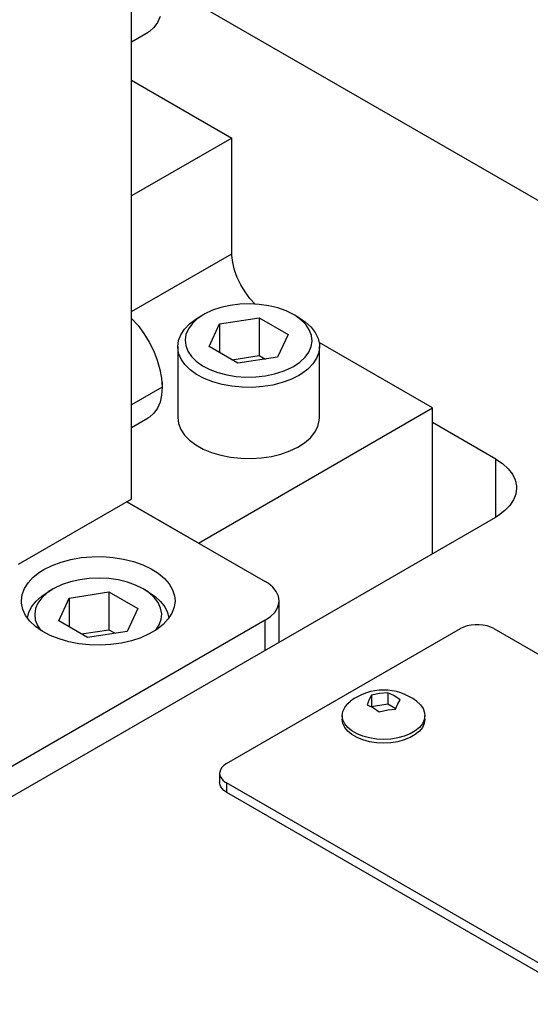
# Model space of a CAD drawing. Header units: inches. Extents: x 3 to 289, y 4 to 291.
# Tile 443 of 634: x 43.02 to 45.72, y 273.54 to 278.75. Entities that reach past the tile are written whole.
import ezdxf

# ---------------------------------------------------------------- set-up
doc = ezdxf.new("R2010")
doc.units = ezdxf.units.IN
doc.header["$LTSCALE"] = 0.5
doc.header["$MEASUREMENT"] = 0
doc.layers.add('DIE', color=7, linetype='Continuous')

msp = doc.modelspace()

# ---------------------------------------------------------------- linework, layer by layer
at = {"layer": 'DIE', "color": 9, "linetype": 'Continuous'}
for p, q in [((43.6158, 276.2146), (43.6158, 279.7623)), ((43.7525, 278.7363), (43.7336, 278.7096)), ((43.7663, 278.7687), (43.7525, 278.7363)), ((43.6158, 278.6347), (43.7041, 278.6857)), ((43.7101, 278.6893), (43.7041, 278.6857)), ((43.7336, 278.7096), (43.7101, 278.6893)), ((43.6158, 278.4314), (44.1461, 278.1252)), ((44.1461, 278.1252), (43.6158, 277.8191)), ((44.1461, 277.5129), (44.1461, 278.1252)), ((44.1463, 277.5034), (44.1461, 277.5129)), ((44.1504, 277.4658), (44.1463, 277.5034)), ((44.1597, 277.4265), (44.1504, 277.4658)), ((44.174, 277.3867), (44.1597, 277.4265)), ((44.1928, 277.3476), (44.174, 277.3867)), ((44.2156, 277.3105), (44.1928, 277.3476)), ((44.2416, 277.2764), (44.2156, 277.3105)), ((44.2701, 277.2465), (44.2416, 277.2764)), ((43.6158, 277.1705), (43.6499, 277.1325)), ((43.6499, 277.1325), (43.6812, 277.0903)), ((43.6812, 277.0903), (43.709, 277.045)), ((43.709, 277.045), (43.7327, 276.9976)), ((45.2068, 276.6964), (44.6078, 277.0422)), ((43.7327, 276.9976), (43.7518, 276.9491)), ((43.7518, 276.9491), (43.7658, 276.9007)), ((43.7658, 276.9007), (43.7745, 276.8535)), ((43.7745, 276.8535), (43.7775, 276.8084)), ((43.7775, 276.8066), (43.7747, 276.7649)), ((43.7775, 276.8323), (43.7775, 276.8066)), ((43.7775, 276.8084), (43.7775, 276.8066)), ((43.7747, 276.7649), (43.7663, 276.7275)), ((43.7663, 276.7275), (43.7525, 276.695)), ((43.7101, 276.6481), (43.7041, 276.6444)), ((43.7336, 276.6684), (43.7101, 276.6481)), ((43.7525, 276.695), (43.7336, 276.6684)), ((43.9693, 275.9819), (45.2068, 276.6964)), ((45.2068, 275.9256), (45.2068, 276.6964)), ((43.6158, 276.5934), (43.7041, 276.6444)), ((43.6158, 276.2146), (43.0148, 275.8676)), ((43.591, 276.2003), (44.3229, 275.7778)), ((43.9693, 275.9819), (43.591, 276.2003)), ((43.1518, 275.8416), (43.1948, 275.8632)), ((43.1948, 275.8632), (43.2426, 275.8811)), ((43.2426, 275.8811), (43.2943, 275.8949)), ((43.2943, 275.8949), (43.3488, 275.9044)), ((43.3488, 275.9044), (43.4051, 275.9095)), ((43.4051, 275.9095), (43.4621, 275.9099)), ((43.4621, 275.9099), (43.5186, 275.9058)), ((43.5186, 275.9058), (43.5735, 275.8971)), ((43.5735, 275.8971), (43.6258, 275.884)), ((43.6258, 275.884), (43.6745, 275.8669)), ((43.6745, 275.8669), (43.7185, 275.846)), ((43.0951, 275.8006), (43.1288, 275.8272)), ((43.1288, 275.8272), (43.1518, 275.8416)), ((43.7185, 275.846), (43.757, 275.8218)), ((43.757, 275.8218), (43.7892, 275.7946)), ((43.0487, 275.7407), (43.0683, 275.7716)), ((43.0683, 275.7716), (43.0951, 275.8006)), ((43.7892, 275.7946), (43.8146, 275.7652)), ((43.8146, 275.7652), (43.8326, 275.734)), ((44.3376, 275.7685), (44.3229, 275.7778)), ((44.3626, 275.7479), (44.3376, 275.7685)), ((43.0328, 275.6758), (43.0368, 275.7086)), ((43.0368, 275.7086), (43.0487, 275.7407)), ((43.8326, 275.734), (43.8428, 275.7016)), ((44.381, 275.7251), (44.3626, 275.7479)), ((44.3923, 275.7008), (44.381, 275.7251)), ((43.0334, 275.6632), (43.0328, 275.6758)), ((43.0404, 275.6305), (43.0334, 275.6632)), ((43.8453, 275.6758), (43.8413, 275.6429)), ((43.8428, 275.7016), (43.8453, 275.6758)), ((44.3876, 275.6384), (44.3952, 275.6632)), ((44.3961, 275.6758), (44.3923, 275.7008)), ((44.3952, 275.6632), (44.3961, 275.6758)), ((44.3961, 275.4576), (44.3961, 275.6758)), ((43.0553, 275.5988), (43.0404, 275.6305)), ((43.8294, 275.6108), (43.8098, 275.5799)), ((43.8413, 275.6429), (43.8294, 275.6108)), ((44.3509, 275.593), (44.3727, 275.6148)), ((44.3727, 275.6148), (44.3876, 275.6384)), ((44.3229, 275.5737), (41.4873, 273.9366)), ((43.0777, 275.5685), (43.0553, 275.5988)), ((43.1072, 275.5404), (43.0777, 275.5685)), ((43.7829, 275.5509), (43.7493, 275.5243)), ((43.8098, 275.5799), (43.7829, 275.5509)), ((44.3229, 275.5737), (44.3509, 275.593)), ((43.1433, 275.5149), (43.1072, 275.5404)), ((43.1852, 275.4926), (43.1433, 275.5149)), ((43.7095, 275.5008), (43.6645, 275.4806)), ((43.7493, 275.5243), (43.7095, 275.5008)), ((43.232, 275.4739), (43.1852, 275.4926)), ((43.283, 275.4592), (43.232, 275.4739)), ((43.337, 275.4487), (43.283, 275.4592)), ((43.393, 275.4427), (43.337, 275.4487)), ((43.562, 275.4522), (43.5066, 275.4445)), ((43.615, 275.4643), (43.562, 275.4522)), ((43.6645, 275.4806), (43.615, 275.4643)), ((43.4499, 275.4413), (43.393, 275.4427)), ((43.5066, 275.4445), (43.4499, 275.4413))]:
    msp.add_line(p, q, dxfattribs=at)
at = {"layer": 'DIE', "color": 254, "linetype": 'Continuous'}
for p, q in [((43.6158, 279.0355), (48.8873, 275.9921)), ((45.5427, 276.4257), (45.2068, 276.6196)), ((45.5427, 276.4257), (45.5784, 276.4018)), ((45.5784, 276.4018), (45.6078, 276.3751)), ((45.6078, 276.3751), (45.6301, 276.3463)), ((45.6301, 276.3463), (45.6449, 276.3158)), ((45.6449, 276.3158), (45.6519, 276.2845)), ((45.6519, 276.2845), (45.6525, 276.2726)), ((45.6485, 276.2411), (45.6366, 276.2102)), ((45.6525, 276.2726), (45.6485, 276.2411)), ((45.617, 276.1807), (45.5903, 276.1532)), ((45.6366, 276.2102), (45.617, 276.1807)), ((45.5568, 276.1282), (45.5427, 276.1195)), ((45.5903, 276.1532), (45.5568, 276.1282)), ((41.6245, 273.8574), (45.5427, 276.1195))]:
    msp.add_line(p, q, dxfattribs=at)
at = {"layer": 'DIE', "color": 4, "linetype": 'Continuous'}
for p, q in [((43.6158, 277.2067), (44.1461, 277.5129)), ((43.7775, 276.8066), (43.6158, 276.7132)), ((45.5427, 276.1195), (45.5427, 276.4257)), ((44.3229, 275.4153), (44.3229, 275.5737)), ((44.1178, 274.7122), (44.1178, 274.6632))]:
    msp.add_line(p, q, dxfattribs=at)
at = {"layer": 'DIE', "color": 132, "linetype": 'Continuous'}
for p, q in [((44.0886, 277.2283), (44.0438, 277.2133)), ((44.1368, 277.2392), (44.0886, 277.2283)), ((44.1874, 277.2456), (44.1368, 277.2392)), ((44.2391, 277.2475), (44.1874, 277.2456)), ((44.2907, 277.2448), (44.2391, 277.2475)), ((44.3409, 277.2376), (44.2907, 277.2448)), ((44.3887, 277.2259), (44.3409, 277.2376)), ((44.4327, 277.2102), (44.3887, 277.2259)), ((43.9217, 277.1411), (43.9552, 277.1662)), ((43.9633, 277.168), (43.936, 277.1426)), ((43.9552, 277.1662), (43.9693, 277.1748)), ((43.997, 277.1907), (43.9633, 277.168)), ((43.997, 277.1907), (43.9693, 277.1748)), ((44.0035, 277.1944), (43.997, 277.1907)), ((44.0438, 277.2133), (44.0035, 277.1944)), ((44.0814, 277.142), (44.2905, 277.1743)), ((44.2905, 277.1743), (44.4436, 277.0859)), ((44.2905, 277.1743), (44.2905, 276.9743)), ((44.4721, 277.1907), (44.4327, 277.2102)), ((44.4997, 277.1748), (44.4721, 277.1907)), ((44.4784, 277.1869), (44.4721, 277.1907)), ((44.5111, 277.1637), (44.4784, 277.1869)), ((44.4997, 277.1748), (44.5355, 277.1509)), ((43.8754, 277.0841), (43.895, 277.1136)), ((43.895, 277.1136), (43.9217, 277.1411)), ((43.9159, 277.115), (43.9033, 277.086)), ((43.936, 277.1426), (43.9159, 277.115)), ((44.0254, 277.0212), (44.0814, 277.142)), ((44.0814, 277.142), (44.0814, 276.9889)), ((44.5371, 277.1379), (44.5111, 277.1637)), ((44.5355, 277.1509), (44.5648, 277.1242)), ((44.5559, 277.11), (44.5371, 277.1379)), ((44.5648, 277.1242), (44.5871, 277.0954)), ((43.8635, 277.0532), (43.8754, 277.0841)), ((43.9033, 277.086), (43.8986, 277.0562)), ((44.4436, 277.0859), (44.3876, 276.9652)), ((44.5671, 277.0808), (44.5559, 277.11)), ((44.5704, 277.0509), (44.5671, 277.0808)), ((44.5871, 277.0954), (44.602, 277.0649)), ((44.602, 277.0649), (44.6089, 277.0336)), ((43.8595, 277.0217), (43.8635, 277.0532)), ((43.8595, 277.0217), (43.8595, 276.6453)), ((43.8596, 277.0176), (43.8595, 277.0217)), ((43.8646, 276.9862), (43.8596, 277.0176)), ((43.8986, 277.0562), (43.9019, 277.0264)), ((43.9019, 277.0264), (43.9131, 276.9972)), ((44.1785, 276.9328), (44.0254, 277.0212)), ((44.5532, 276.9921), (44.5657, 277.0212)), ((44.5657, 277.0212), (44.5704, 277.0509)), ((44.6095, 277.0217), (44.6055, 276.9902)), ((44.6089, 277.0336), (44.6095, 277.0217)), ((44.6095, 276.6453), (44.6095, 277.0217)), ((43.8775, 276.9555), (43.8646, 276.9862)), ((43.9131, 276.9972), (43.9319, 276.9693)), ((43.9319, 276.9693), (43.958, 276.9435)), ((44.1456, 276.9519), (44.2905, 276.9743)), ((44.3876, 276.9652), (44.1785, 276.9328)), ((44.2905, 276.9743), (44.3235, 276.9553)), ((44.5058, 276.9392), (44.533, 276.9646)), ((44.533, 276.9646), (44.5532, 276.9921)), ((44.5936, 276.9593), (44.5741, 276.9298)), ((44.6055, 276.9902), (44.5936, 276.9593)), ((43.898, 276.9262), (43.8775, 276.9555)), ((43.9257, 276.8989), (43.898, 276.9262)), ((43.958, 276.9435), (43.9906, 276.9202)), ((43.9906, 276.9202), (44.029, 276.9002)), ((44.4176, 276.891), (44.4588, 276.9092)), ((44.4588, 276.9092), (44.4721, 276.9164)), ((44.4721, 276.9164), (44.5058, 276.9392)), ((44.5741, 276.9298), (44.5473, 276.9023)), ((43.9599, 276.8743), (43.9257, 276.8989)), ((44, 276.8527), (43.9599, 276.8743)), ((44.029, 276.9002), (44.0723, 276.8837)), ((44.0723, 276.8837), (44.1194, 276.8714)), ((44.1194, 276.8714), (44.1693, 276.8633)), ((44.1693, 276.8633), (44.2208, 276.8598)), ((44.2208, 276.8598), (44.2725, 276.8609)), ((44.2725, 276.8609), (44.3234, 276.8665)), ((44.3234, 276.8665), (44.3722, 276.8767)), ((44.3722, 276.8767), (44.4176, 276.891)), ((44.4997, 276.8686), (44.4582, 276.848)), ((44.5138, 276.8772), (44.4997, 276.8686)), ((44.5473, 276.9023), (44.5138, 276.8772)), ((44.0451, 276.8348), (44, 276.8527)), ((44.0943, 276.8209), (44.0451, 276.8348)), ((44.1464, 276.8113), (44.0943, 276.8209)), ((44.2004, 276.8061), (44.1464, 276.8113)), ((44.2551, 276.8055), (44.2004, 276.8061)), ((44.3094, 276.8096), (44.2551, 276.8055)), ((44.3621, 276.8181), (44.3094, 276.8096)), ((44.4121, 276.831), (44.3621, 276.8181)), ((44.4582, 276.848), (44.4121, 276.831)), ((43.8595, 276.6453), (43.8635, 276.6138)), ((44.6085, 276.6294), (44.6095, 276.6453)), ((43.8635, 276.6138), (43.8754, 276.583)), ((44.5847, 276.5679), (44.6005, 276.5981)), ((44.6005, 276.5981), (44.6085, 276.6294)), ((43.8754, 276.583), (43.895, 276.5535)), ((43.895, 276.5535), (43.9217, 276.5259)), ((44.5614, 276.5393), (44.5847, 276.5679)), ((43.9217, 276.5259), (43.9552, 276.5009)), ((43.9552, 276.5009), (43.9946, 276.4789)), ((44.4526, 276.4692), (44.4947, 276.4894)), ((44.4947, 276.4894), (44.5312, 276.5129)), ((44.5312, 276.5129), (44.5614, 276.5393)), ((43.9946, 276.4789), (44.0391, 276.4606)), ((44.0391, 276.4606), (44.0878, 276.4461)), ((44.0878, 276.4461), (44.1396, 276.4359)), ((44.3025, 276.4324), (44.3555, 276.4404)), ((44.3555, 276.4404), (44.4058, 276.4527)), ((44.4058, 276.4527), (44.4526, 276.4692)), ((44.1396, 276.4359), (44.1934, 276.4301)), ((44.1934, 276.4301), (44.2481, 276.429)), ((44.2481, 276.429), (44.3025, 276.4324)), ((43.2483, 275.7619), (43.208, 275.7431)), ((43.2931, 275.777), (43.2483, 275.7619)), ((43.3413, 275.7878), (43.2931, 275.777)), ((43.3919, 275.7943), (43.3413, 275.7878)), ((43.4436, 275.7962), (43.3919, 275.7943)), ((43.4952, 275.7935), (43.4436, 275.7962)), ((43.5454, 275.7862), (43.4952, 275.7935)), ((43.5932, 275.7746), (43.5454, 275.7862)), ((43.6372, 275.7589), (43.5932, 275.7746)), ((43.6766, 275.7394), (43.6372, 275.7589)), ((43.1403, 275.7013), (43.1738, 275.7235)), ((43.1678, 275.7167), (43.1405, 275.6913)), ((43.2015, 275.7394), (43.1678, 275.7167)), ((43.2015, 275.7394), (43.1738, 275.7235)), ((43.208, 275.7431), (43.2015, 275.7394)), ((43.2859, 275.6907), (43.4951, 275.723)), ((43.4951, 275.723), (43.6481, 275.6346)), ((43.4951, 275.723), (43.4951, 275.523)), ((43.7042, 275.7235), (43.6766, 275.7394)), ((43.7072, 275.7191), (43.6766, 275.7394)), ((43.7042, 275.7235), (43.74, 275.6996)), ((43.7351, 275.6939), (43.7072, 275.7191)), ((43.0877, 275.6461), (43.1105, 275.6748)), ((43.1204, 275.6637), (43.1078, 275.6347)), ((43.1105, 275.6748), (43.1403, 275.7013)), ((43.1405, 275.6913), (43.1204, 275.6637)), ((43.2299, 275.5699), (43.2859, 275.6907)), ((43.2859, 275.6907), (43.2859, 275.5376)), ((43.756, 275.6665), (43.7351, 275.6939)), ((43.74, 275.6996), (43.7693, 275.6729)), ((43.7693, 275.6376), (43.756, 275.6665)), ((43.7693, 275.6729), (43.7916, 275.644)), ((43.0648, 275.5845), (43.0723, 275.6158)), ((43.0723, 275.6158), (43.0877, 275.6461)), ((43.1078, 275.6347), (43.1031, 275.6049)), ((43.1031, 275.6049), (43.1064, 275.5751)), ((43.6481, 275.6346), (43.5921, 275.5139)), ((43.7748, 275.6079), (43.7693, 275.6376)), ((43.7723, 275.578), (43.7748, 275.6079)), ((43.7916, 275.644), (43.8065, 275.6136)), ((43.8065, 275.6136), (43.8132, 275.5845)), ((43.1064, 275.5751), (43.1176, 275.5459)), ((43.383, 275.4815), (43.2299, 275.5699)), ((43.7619, 275.5487), (43.7723, 275.578)), ((43.1176, 275.5459), (43.1342, 275.5207)), ((43.3501, 275.5005), (43.4951, 275.523)), ((43.5921, 275.5139), (43.383, 275.4815)), ((43.4951, 275.523), (43.528, 275.504)), ((43.7438, 275.5207), (43.7619, 275.5487))]:
    msp.add_line(p, q, dxfattribs=at)
at = {"layer": 'DIE', "color": 176, "linetype": 'Continuous'}
for p, q in [((44.1178, 274.8143), (45.3552, 275.5287)), ((45.3719, 275.5368), (45.3552, 275.5287)), ((45.3908, 275.5431), (45.3719, 275.5368)), ((45.4113, 275.5474), (45.3908, 275.5431)), ((45.4327, 275.5496), (45.4113, 275.5474)), ((45.4545, 275.5496), (45.4327, 275.5496)), ((45.476, 275.5474), (45.4545, 275.5496)), ((45.4965, 275.5431), (45.476, 275.5474)), ((45.5153, 275.5368), (45.4965, 275.5431)), ((45.532, 275.5287), (45.5153, 275.5368)), ((45.532, 275.5287), (47.3434, 274.4829)), ((44.7335, 275.0271), (44.7302, 275.049)), ((45.1672, 275.049), (45.1638, 275.0271)), ((44.7433, 275.0059), (44.7335, 275.0271)), ((44.7594, 274.986), (44.7433, 275.0059)), ((44.7813, 274.9679), (44.7594, 274.986)), ((45.1379, 274.986), (45.116, 274.9679)), ((45.154, 275.0059), (45.1379, 274.986)), ((45.1638, 275.0271), (45.154, 275.0059)), ((44.8082, 274.9524), (44.7813, 274.9679)), ((44.8394, 274.9398), (44.8082, 274.9524)), ((44.8739, 274.9305), (44.8394, 274.9398)), ((44.9107, 274.9248), (44.8739, 274.9305)), ((45.0234, 274.9305), (44.9866, 274.9248)), ((45.0579, 274.9398), (45.0234, 274.9305)), ((45.0891, 274.9524), (45.0579, 274.9398)), ((45.116, 274.9679), (45.0891, 274.9524)), ((44.9487, 274.9229), (44.9107, 274.9248)), ((44.9866, 274.9248), (44.9487, 274.9229)), ((44.0817, 274.7696), (44.0812, 274.7633)), ((44.0855, 274.7819), (44.0817, 274.7696)), ((44.0929, 274.7938), (44.0855, 274.7819)), ((44.1038, 274.8047), (44.0929, 274.7938)), ((44.1178, 274.8143), (44.1038, 274.8047)), ((44.0812, 274.7633), (44.0812, 274.7143)), ((44.0812, 274.7633), (44.0831, 274.7507)), ((44.0831, 274.7507), (44.0887, 274.7386)), ((44.0887, 274.7386), (44.0979, 274.7272)), ((44.0979, 274.7272), (44.1104, 274.7169)), ((44.1104, 274.7169), (44.1178, 274.7122)), ((44.0817, 274.708), (44.0812, 274.7143)), ((44.0855, 274.6956), (44.0817, 274.708)), ((44.0929, 274.6838), (44.0855, 274.6956)), ((44.1038, 274.6729), (44.0929, 274.6838)), ((44.1178, 274.6632), (44.1038, 274.6729)), ((46.0623, 273.5896), (44.1178, 274.7122)), ((44.1178, 274.6632), (46.0623, 273.5406))]:
    msp.add_line(p, q, dxfattribs=at)
at = {"layer": 'DIE', "color": 136, "linetype": 'Continuous'}
for p, q in [((44.9268, 275.1855), (44.885, 275.176)), ((44.972, 275.1895), (44.9268, 275.1855)), ((44.972, 275.1895), (44.972, 275.1303)), ((45.0026, 275.1748), (44.972, 275.1895)), ((44.7594, 275.1317), (44.7741, 275.1445)), ((44.8729, 275.1529), (44.8617, 275.1258)), ((44.885, 275.176), (44.8729, 275.1529)), ((44.885, 275.176), (44.885, 275.1168)), ((45.0357, 275.1527), (45.0026, 275.1748)), ((45.0245, 275.1316), (45.0357, 275.1527)), ((45.1232, 275.1445), (45.1434, 275.1258)), ((44.7302, 275.0686), (44.7335, 275.0905)), ((44.7335, 275.0905), (44.7433, 275.1118)), ((44.7433, 275.1118), (44.7594, 275.1317)), ((44.8617, 275.1258), (44.8948, 275.1097)), ((44.8843, 275.1155), (44.885, 275.1168)), ((44.885, 275.1168), (44.972, 275.1303)), ((44.8948, 275.1097), (44.9253, 275.089)), ((44.9253, 275.089), (44.9706, 275.099)), ((44.9706, 275.099), (45.0123, 275.1025)), ((44.972, 275.1303), (45.0137, 275.1062)), ((45.0123, 275.1025), (45.0245, 275.1316)), ((45.1434, 275.1258), (45.1576, 275.1055)), ((45.1576, 275.1055), (45.1655, 275.0839)), ((45.1655, 275.0839), (45.1672, 275.0686)), ((44.7302, 275.0686), (44.7302, 275.049)), ((44.7335, 275.0467), (44.7302, 275.0686)), ((44.7433, 275.0255), (44.7335, 275.0467)), ((45.1638, 275.0467), (45.154, 275.0255)), ((45.1672, 275.0686), (45.1638, 275.0467)), ((45.1672, 275.049), (45.1672, 275.0686)), ((44.7594, 275.0056), (44.7433, 275.0255)), ((44.7813, 274.9875), (44.7594, 275.0056)), ((44.8082, 274.972), (44.7813, 274.9875)), ((45.116, 274.9875), (45.0891, 274.972)), ((45.1379, 275.0056), (45.116, 274.9875)), ((45.154, 275.0255), (45.1379, 275.0056)), ((44.8394, 274.9594), (44.8082, 274.972)), ((44.8739, 274.9501), (44.8394, 274.9594)), ((44.9107, 274.9444), (44.8739, 274.9501)), ((44.9487, 274.9425), (44.9107, 274.9444)), ((44.9866, 274.9444), (44.9487, 274.9425)), ((45.0234, 274.9501), (44.9866, 274.9444)), ((45.0579, 274.9594), (45.0234, 274.9501)), ((45.0891, 274.972), (45.0579, 274.9594))]:
    msp.add_line(p, q, dxfattribs=at)
msp.add_arc((44.9487, 274.9169), 0.2868, 52.5142, 127.4858, dxfattribs=at)

doc.saveas('drawing.dxf')
